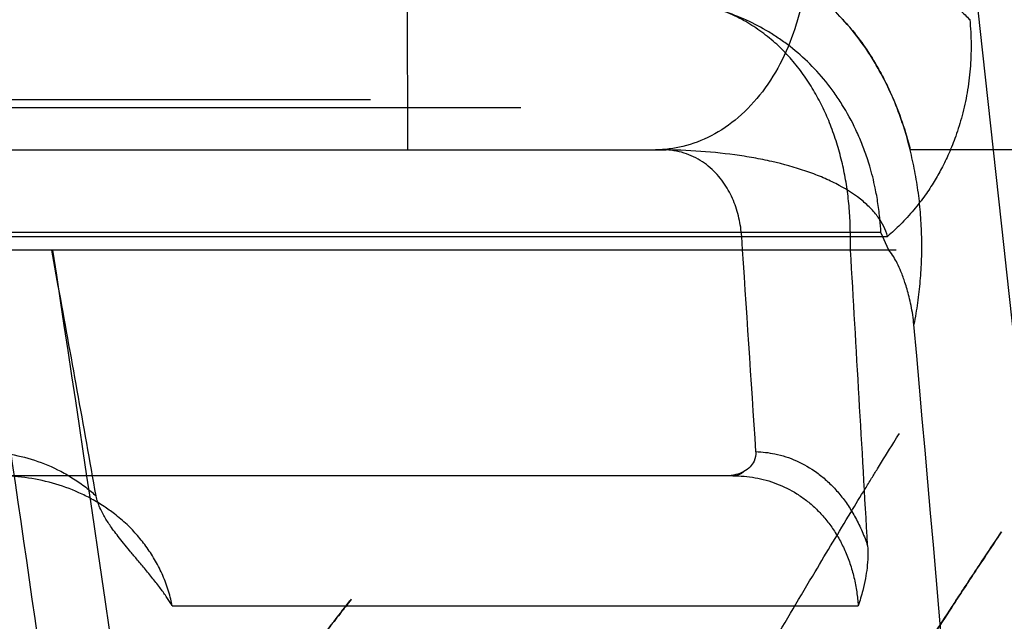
# Model space of a CAD drawing. Header units: millimetres. Extents: x 0 to 297, y 0 to 210.
# Tile 301 of 455: x 143.4794 to 143.6364, y 160.4801 to 160.5761. Entities that reach past the tile are written whole.
import ezdxf

# ---------------------------------------------------------------- set-up
doc = ezdxf.new("R2010")
doc.units = ezdxf.units.MM
doc.header["$LTSCALE"] = 16.335
doc.layers.add('INTFCLR_1', color=7, linetype='CONTINUOUS')
doc.layers.add('INTFCLR_144815', color=7, linetype='CONTINUOUS')

msp = doc.modelspace()

# ---------------------------------------------------------------- linework, layer by layer
at = {"layer": 'INTFCLR_1', "color": 6, "linetype": 'Continuous'}
for p, q in [((143.07658, 160.56331), (143.53537, 160.56331)), ((143.07658, 160.56203), (143.55934, 160.56203))]:
    msp.add_line(p, q, dxfattribs=at)
at = {"layer": 'INTFCLR_1', "color": 9, "linetype": 'Continuous'}
msp.add_open_spline([(143.50579, 160.44914), (143.50671, 160.45036), (143.50852, 160.45275), (143.51196, 160.45727), (143.51713, 160.46404), (143.52243, 160.47091), (143.52657, 160.47623), (143.52835, 160.47852), (143.5301, 160.48076), (143.53088, 160.48176), (143.53243, 160.48374), (143.53138, 160.4824), (143.53078, 160.48163), (143.52949, 160.47998), (143.52684, 160.47658), (143.52154, 160.46977), (143.51587, 160.46239), (143.51176, 160.457), (143.51004, 160.45475), (143.50727, 160.4511), (143.50072, 160.44243), (143.48995, 160.42794), (143.47867, 160.41238), (143.47097, 160.4015), (143.46723, 160.39615), (143.46466, 160.39246), (143.45737, 160.38191), (143.44528, 160.36393), (143.42922, 160.33873), (143.41601, 160.31647), (143.40696, 160.30013), (143.40179, 160.29042), (143.39405, 160.2754), (143.38301, 160.25214), (143.37239, 160.22524), (143.36654, 160.20709), (143.36405, 160.19849), (143.36244, 160.19267), (143.35832, 160.17658), (143.35444, 160.1557), (143.3525, 160.13455), (143.35202, 160.12387), (143.3519, 160.11774), (143.35184, 160.10258), (143.35318, 160.08296), (143.35652, 160.06217), (143.35861, 160.05193), (143.35992, 160.04612), (143.36198, 160.0375), (143.36545, 160.02484), (143.37251, 160.00307), (143.38076, 159.98212), (143.38877, 159.9644), (143.39348, 159.95457), (143.40048, 159.94042), (143.41127, 159.92022), (143.42614, 159.8948), (143.43744, 159.87678), (143.44485, 159.86535), (143.44954, 159.8582), (143.45731, 159.84656), (143.46782, 159.83128), (143.47614, 159.81954), (143.48006, 159.81409)], degree=3, knots=[0, 0, 0, 0, 0.005797, 0.01133, 0.021476, 0.037955, 0.044218, 0.046836, 0.0491, 0.054387, 0.05482, 0.055229, 0.05859, 0.060471, 0.062716, 0.075143, 0.092818, 0.098027, 0.100749, 0.103544, 0.115354, 0.141812, 0.171787, 0.188025, 0.192212, 0.196449, 0.205034, 0.240697, 0.278371, 0.31799, 0.338541, 0.349008, 0.35957, 0.402408, 0.446323, 0.46879, 0.474471, 0.480178, 0.491596, 0.537273, 0.560271, 0.571849, 0.577661, 0.58346, 0.629177, 0.651777, 0.663046, 0.668676, 0.674302, 0.696525, 0.718311, 0.760793, 0.781563, 0.791836, 0.801994, 0.841252, 0.878375, 0.913316, 0.92169, 0.929872, 0.945621, 0.974598, 1, 1, 1, 1], dxfattribs=at)
at = {"layer": 'INTFCLR_144815', "color": 9, "linetype": 'Continuous'}
for p, q in [((143.54121, 160.5793), (143.54128, 160.55531)), ((142.34338, 160.5553), (143.58082, 160.5553)), ((143.75061, 160.5553), (143.62137, 160.5553)), ((143.61677, 160.54209), (143.42419, 160.54209)), ((143.42062, 160.54149), (143.61781, 160.54149)), ((143.59317, 160.5033), (143.47447, 160.5033)), ((143.50378, 160.48258), (143.61314, 160.48258))]:
    msp.add_line(p, q, dxfattribs=at)
at = {"layer": 'INTFCLR_144815', "color": 6, "linetype": 'Continuous'}
for p, q in [((143.53169, 160.5553), (143.54128, 160.55531)), ((143.58082, 160.5553), (143.58147, 160.55531)), ((143.58147, 160.55531), (143.58251, 160.55529)), ((143.61192, 160.5393), (143.6119, 160.54209)), ((143.61806, 160.5393), (143.61677, 160.54209)), ((143.6192, 160.5393), (143.39935, 160.5393)), ((143.4856, 160.53357), (143.48455, 160.5393))]:
    msp.add_line(p, q, dxfattribs=at)
for centre, major_axis, ratio, start_param, end_param in [((143.07658, 158.59816), (0, 4.33938), 0.133505, -1.115285, -1.106455), ((143.07658, 158.77005), (0, 4.38287), 0.133505, -1.166995, -1.155268), ((143.07658, 156.34841), (0, 5.18671), 0.133505, -0.642762, -0.631908), ((143.07658, 157.95944), (0, 4.72024), 0.13772, -1.076469, -0.995551)]:
    msp.add_ellipse(centre, major_axis=major_axis, ratio=ratio, start_param=start_param, end_param=end_param, dxfattribs=at)
at = {"layer": 'INTFCLR_144815', "color": 9, "linetype": 'Continuous'}
for points, knots in [([(143.69164, 160.19573), (143.68442, 160.2727), (143.66753, 160.44294), (143.63843, 160.70096), (143.60455, 160.9622), (143.57959, 161.13002), (143.56678, 161.21008)], [0, 0, 0, 0, 0.226896, 0.502094, 0.762044, 1, 1, 1, 1]), ([(143.67518, 160.14478), (143.67378, 160.1606), (143.66545, 160.2534), (143.64855, 160.42918), (143.63123, 160.58895), (143.62164, 160.67181)], [0, 0, 0, 0, 0.089951, 0.527612, 1, 1, 1, 1]), ([(143.60503, 160.58702), (143.60503, 160.58655), (143.60501, 160.58559), (143.6049, 160.58366), (143.60463, 160.5812), (143.60409, 160.57825), (143.60305, 160.57432), (143.60119, 160.5696), (143.59809, 160.56454), (143.59425, 160.5604), (143.58991, 160.55741), (143.58537, 160.55567), (143.58229, 160.5553), (143.58082, 160.5553)], [0, 0, 0, 0, 0.032266, 0.065059, 0.132003, 0.200403, 0.269701, 0.408562, 0.543993, 0.672109, 0.790738, 0.899651, 1, 1, 1, 1]), ([(143.62145, 160.5553), (143.62132, 160.55583), (143.62093, 160.55728), (143.62021, 160.55961), (143.61895, 160.56306), (143.61745, 160.56633), (143.61574, 160.56937), (143.61395, 160.57215), (143.61152, 160.57531), (143.60879, 160.57808), (143.6065, 160.58001), (143.60418, 160.58172), (143.60002, 160.58423), (143.59545, 160.58591), (143.59145, 160.58673), (143.58875, 160.58712), (143.58671, 160.58723), (143.58534, 160.58723)], [0, 0, 0, 0, 0.031385, 0.086406, 0.140152, 0.242977, 0.292516, 0.340948, 0.433363, 0.521272, 0.564017, 0.605736, 0.686608, 0.843342, 0.882469, 0.921535, 1, 1, 1, 1]), ([(143.60503, 160.58702), (143.60729, 160.58702), (143.61182, 160.58663), (143.61732, 160.58508), (143.6215, 160.58319), (143.62455, 160.58143), (143.62697, 160.57968), (143.62883, 160.57811), (143.63, 160.57702), (143.63069, 160.57632), (143.63094, 160.57606)], [0, 0, 0, 0, 0.234389, 0.469079, 0.588636, 0.709768, 0.833901, 0.897633, 0.962631, 1, 1, 1, 1]), ([(143.59855, 160.58465), (143.60058, 160.58381), (143.60355, 160.58222), (143.6067, 160.57986), (143.60847, 160.57833), (143.60977, 160.57707), (143.61104, 160.57573), (143.61268, 160.57382), (143.61461, 160.57121), (143.61634, 160.56837), (143.6176, 160.56593), (143.61949, 160.56188), (143.6207, 160.55827), (143.62145, 160.5553)], [0, 0, 0, 0, 0.170529, 0.259631, 0.305622, 0.352469, 0.400208, 0.448719, 0.548338, 0.652425, 0.706538, 0.761665, 1, 1, 1, 1]), ([(143.61677, 160.54209), (143.61673, 160.54279), (143.61665, 160.54393), (143.61648, 160.54548), (143.61625, 160.54716), (143.61582, 160.54958), (143.61521, 160.552), (143.61447, 160.55434), (143.61376, 160.55629), (143.6125, 160.55918), (143.61102, 160.5619), (143.60934, 160.56442), (143.60756, 160.56676), (143.60514, 160.5694), (143.60246, 160.57169), (143.6002, 160.57329), (143.59791, 160.57472), (143.59374, 160.57683), (143.58926, 160.57821), (143.58534, 160.57888), (143.58267, 160.57921), (143.58065, 160.5793), (143.57931, 160.5793)], [0, 0, 0, 0, 0.03615, 0.057996, 0.079847, 0.122961, 0.183647, 0.207216, 0.248674, 0.289423, 0.368217, 0.406662, 0.444593, 0.518044, 0.589366, 0.624594, 0.659311, 0.72755, 0.862764, 0.896928, 0.931128, 1, 1, 1, 1]), ([(143.61781, 160.54149), (143.61753, 160.54258), (143.61669, 160.5442), (143.61508, 160.54609), (143.6129, 160.54801), (143.61024, 160.54964), (143.60767, 160.55082), (143.60606, 160.55146), (143.60346, 160.55239), (143.60026, 160.55327), (143.59696, 160.55393), (143.59499, 160.55427), (143.59192, 160.55472), (143.5872, 160.55517), (143.58297, 160.5553), (143.58082, 160.5553)], [0, 0, 0, 0, 0.081388, 0.128148, 0.178904, 0.290295, 0.351278, 0.383054, 0.415369, 0.550352, 0.621604, 0.658103, 0.694875, 0.844843, 1, 1, 1, 1]), ([(143.62137, 160.5553), (143.62165, 160.55417), (143.62216, 160.55188), (143.62272, 160.54841), (143.62308, 160.54491), (143.62325, 160.54139), (143.62324, 160.53788), (143.62303, 160.53438), (143.62264, 160.5309), (143.62225, 160.52859), (143.62203, 160.52745)], [0, 0, 0, 0, 0.124489, 0.250109, 0.375248, 0.500683, 0.625737, 0.75041, 0.875409, 1, 1, 1, 1]), ([(143.50978, 160.27213), (143.5069, 160.29513), (143.49549, 160.38429), (143.48313, 160.47332), (143.47332, 160.5393)], [0, 0, 0, 0, 0.257866, 1, 1, 1, 1]), ([(143.53226, 160.19201), (143.52857, 160.22214), (143.51397, 160.33807), (143.49779, 160.45381), (143.48473, 160.5393)], [0, 0, 0, 0, 0.259846, 1, 1, 1, 1]), ([(143.50978, 160.27213), (143.51072, 160.2757), (143.51429, 160.28865), (143.52109, 160.3104), (143.53068, 160.33682), (143.53844, 160.35586), (143.54374, 160.36814), (143.54722, 160.37601), (143.55321, 160.38918), (143.56178, 160.40701), (143.57198, 160.427), (143.57954, 160.44111), (143.58404, 160.44929), (143.5856, 160.4521), (143.58784, 160.45613), (143.59237, 160.46419), (143.59886, 160.47547), (143.60581, 160.48723), (143.61082, 160.49557), (143.61384, 160.50053), (143.61526, 160.50285), (143.61677, 160.50531), (143.61824, 160.50769), (143.61941, 160.50958), (143.61971, 160.51006)], [0, 0, 0, 0, 0.042103, 0.153122, 0.25987, 0.362549, 0.387587, 0.412353, 0.460709, 0.552576, 0.637959, 0.71664, 0.735219, 0.744339, 0.753339, 0.787859, 0.849708, 0.901786, 0.943681, 0.960615, 0.968033, 0.974699, 0.993548, 1, 1, 1, 1]), ([(143.47302, 160.50716), (143.47451, 160.50716), (143.4775, 160.50693), (143.48188, 160.50589), (143.48539, 160.50441), (143.48772, 160.50306), (143.48903, 160.50218), (143.49025, 160.50128), (143.49111, 160.50056), (143.49164, 160.50007)], [0, 0, 0, 0, 0.219443, 0.438722, 0.661473, 0.776539, 0.835351, 0.894626, 1, 1, 1, 1]), ([(143.59684, 160.50715), (143.59785, 160.50712), (143.59947, 160.50693), (143.60162, 160.50637), (143.60392, 160.50549), (143.60611, 160.50421), (143.60813, 160.50258), (143.60958, 160.50112), (143.61094, 160.49946), (143.61219, 160.49759), (143.61331, 160.49552), (143.61411, 160.49368), (143.61452, 160.49253), (143.61465, 160.49215)], [0, 0, 0, 0, 0.122548, 0.195156, 0.268597, 0.419455, 0.499044, 0.581607, 0.667555, 0.757988, 0.852778, 0.951622, 1, 1, 1, 1]), ([(143.50378, 160.48258), (143.5037, 160.48293), (143.50353, 160.48372), (143.50308, 160.48534), (143.50247, 160.48698), (143.50173, 160.48856), (143.50093, 160.49006), (143.4998, 160.49183), (143.49827, 160.49377), (143.49653, 160.49559), (143.49473, 160.49713), (143.49314, 160.49826), (143.49192, 160.49903), (143.49059, 160.49979), (143.48823, 160.50096), (143.48469, 160.50222), (143.48029, 160.50311), (143.4773, 160.5033), (143.4758, 160.5033)], [0, 0, 0, 0, 0.028832, 0.06405, 0.133502, 0.167989, 0.20209, 0.268836, 0.334396, 0.398454, 0.468578, 0.522473, 0.553088, 0.583649, 0.643981, 0.762514, 0.880812, 1, 1, 1, 1]), ([(143.59317, 160.5033), (143.59362, 160.5033), (143.59426, 160.50349), (143.59476, 160.50385), (143.59489, 160.50396)], [0, 0, 0, 0, 0.725303, 1, 1, 1, 1]), ([(143.59317, 160.5033), (143.59436, 160.5033), (143.59614, 160.50315), (143.59846, 160.50262), (143.60073, 160.50188), (143.60291, 160.50079), (143.60492, 160.49938), (143.60637, 160.49813), (143.60772, 160.49671), (143.60896, 160.49511), (143.61008, 160.49333), (143.61106, 160.49139), (143.61187, 160.4893), (143.61251, 160.48708), (143.61294, 160.48482), (143.6131, 160.48331), (143.61314, 160.48258)], [0, 0, 0, 0, 0.111729, 0.167551, 0.223554, 0.336669, 0.395151, 0.454927, 0.516226, 0.579824, 0.64564, 0.713503, 0.784146, 0.85669, 0.930987, 1, 1, 1, 1]), ([(143.51288, 160.22521), (143.51438, 160.2331), (143.51661, 160.24336), (143.51978, 160.25591), (143.5223, 160.26532), (143.52698, 160.2813), (143.53441, 160.30331), (143.54428, 160.32856), (143.5531, 160.34868), (143.55949, 160.36226), (143.56313, 160.36978), (143.56844, 160.3805), (143.57634, 160.39576), (143.58687, 160.41493), (143.59467, 160.42845), (143.59969, 160.43694), (143.60282, 160.44217), (143.60789, 160.45055), (143.61459, 160.46136), (143.62177, 160.47265), (143.62656, 160.48005), (143.62933, 160.48428), (143.63076, 160.48647), (143.63243, 160.489), (143.63385, 160.49113), (143.63681, 160.49558), (143.63418, 160.49163), (143.633, 160.48985), (143.6314, 160.48743), (143.62995, 160.48522), (143.62683, 160.48046), (143.62167, 160.47249), (143.61451, 160.46123), (143.60782, 160.45043), (143.60315, 160.44272), (143.60084, 160.43886), (143.59923, 160.43617), (143.59461, 160.42835), (143.58682, 160.41484), (143.57631, 160.39571), (143.56748, 160.37865), (143.5613, 160.36604), (143.55772, 160.3585), (143.55226, 160.34677), (143.54427, 160.32856), (143.53439, 160.30328), (143.52696, 160.28125), (143.52229, 160.26526), (143.51976, 160.25586), (143.5166, 160.24333), (143.51437, 160.23309), (143.51289, 160.22521)], [0, 0, 0, 0, 0.040438, 0.052843, 0.065179, 0.089471, 0.136654, 0.182117, 0.225934, 0.247225, 0.257692, 0.267989, 0.307473, 0.344204, 0.378078, 0.386079, 0.393879, 0.408741, 0.435419, 0.457928, 0.476049, 0.479857, 0.483352, 0.489366, 0.494063, 0.5, 0.502785, 0.510923, 0.513801, 0.517003, 0.524311, 0.542386, 0.564839, 0.591486, 0.606348, 0.610222, 0.614147, 0.62214, 0.655969, 0.692631, 0.732018, 0.752723, 0.763321, 0.77403, 0.817893, 0.8634, 0.910625, 0.934938, 0.947266, 0.959637, 1, 1, 1, 1]), ([(143.51288, 160.22521), (143.51438, 160.2331), (143.51661, 160.24336), (143.51978, 160.25591), (143.5223, 160.26532), (143.52698, 160.2813), (143.53441, 160.30331), (143.54428, 160.32856), (143.5531, 160.34868), (143.55949, 160.36226), (143.56313, 160.36978), (143.56844, 160.3805), (143.57634, 160.39576), (143.58687, 160.41493), (143.59467, 160.42845), (143.59969, 160.43694), (143.60282, 160.44217), (143.60789, 160.45055), (143.61459, 160.46136), (143.62177, 160.47265), (143.62656, 160.48005), (143.62933, 160.48428), (143.63076, 160.48647), (143.63243, 160.489), (143.63385, 160.49113), (143.63681, 160.49558), (143.63418, 160.49163), (143.633, 160.48985), (143.6314, 160.48743), (143.62995, 160.48522), (143.62683, 160.48046), (143.62167, 160.47249), (143.61451, 160.46123), (143.60782, 160.45043), (143.60315, 160.44272), (143.60084, 160.43886), (143.59923, 160.43617), (143.59461, 160.42835), (143.58682, 160.41484), (143.57631, 160.39571), (143.56748, 160.37865), (143.5613, 160.36604), (143.55772, 160.3585), (143.55226, 160.34677), (143.54427, 160.32856), (143.53439, 160.30328), (143.52696, 160.28125), (143.52229, 160.26526), (143.51976, 160.25586), (143.5166, 160.24333), (143.51437, 160.23309), (143.51289, 160.22521)], [0, 0, 0, 0, 0.040438, 0.052843, 0.065179, 0.089471, 0.136654, 0.182117, 0.225934, 0.247225, 0.257692, 0.267989, 0.307473, 0.344204, 0.378078, 0.386079, 0.393879, 0.408741, 0.435419, 0.457928, 0.476049, 0.479857, 0.483352, 0.489366, 0.494063, 0.5, 0.502785, 0.510923, 0.513801, 0.517003, 0.524311, 0.542386, 0.564839, 0.591486, 0.606348, 0.610222, 0.614147, 0.62214, 0.655969, 0.692631, 0.732018, 0.752723, 0.763321, 0.77403, 0.817893, 0.8634, 0.910625, 0.934938, 0.947266, 0.959637, 1, 1, 1, 1])]:
    msp.add_open_spline(points, degree=3, knots=knots, dxfattribs=at)
at = {"layer": 'INTFCLR_144815', "color": 6, "linetype": 'Continuous'}
for points, knots in [([(143.6119, 160.54209), (143.61189, 160.54312), (143.61181, 160.54519), (143.61151, 160.54825), (143.61104, 160.55125), (143.61038, 160.5542), (143.60953, 160.55711), (143.6085, 160.55991), (143.60727, 160.5626), (143.60585, 160.56518), (143.6042, 160.56766), (143.60231, 160.57001), (143.60018, 160.57217), (143.59781, 160.57412), (143.59521, 160.57581), (143.59334, 160.57674), (143.59236, 160.57715)], [0, 0, 0, 0, 0.073105, 0.146073, 0.216864, 0.287802, 0.359193, 0.431246, 0.498718, 0.567998, 0.638634, 0.709324, 0.780757, 0.852955, 0.925156, 1, 1, 1, 1]), ([(143.63094, 160.57606), (143.63107, 160.57474), (143.6312, 160.57212), (143.63105, 160.56822), (143.63057, 160.56443), (143.62979, 160.56084), (143.62879, 160.5576), (143.62767, 160.55479), (143.6265, 160.55238), (143.62525, 160.55017), (143.62379, 160.54795), (143.62201, 160.54564), (143.61999, 160.54344), (143.61853, 160.54209), (143.61781, 160.54149)], [0, 0, 0, 0, 0.103346, 0.204454, 0.304064, 0.401737, 0.490835, 0.568803, 0.637461, 0.699404, 0.767273, 0.844662, 0.926959, 1, 1, 1, 1]), ([(143.59457, 160.54149), (143.59453, 160.54198), (143.59443, 160.54296), (143.59416, 160.54441), (143.59377, 160.54583), (143.59326, 160.54722), (143.59263, 160.54857), (143.59185, 160.54986), (143.59093, 160.55108), (143.58986, 160.5522), (143.58864, 160.5532), (143.58728, 160.55403), (143.58578, 160.55469), (143.58418, 160.55513), (143.58307, 160.55526), (143.58251, 160.55529)], [0, 0, 0, 0, 0.073999, 0.146811, 0.220812, 0.293464, 0.367538, 0.442603, 0.51876, 0.59564, 0.673331, 0.753002, 0.83356, 0.9166, 1, 1, 1, 1]), ([(143.62203, 160.52745), (143.62198, 160.52795), (143.62185, 160.52896), (143.6216, 160.53043), (143.62129, 160.53181), (143.62096, 160.53303), (143.62054, 160.53437), (143.62003, 160.53576), (143.61942, 160.53712), (143.61881, 160.53828), (143.61835, 160.53897), (143.61806, 160.5393)], [0, 0, 0, 0, 0.119791, 0.241496, 0.355261, 0.45473, 0.542323, 0.688443, 0.80414, 0.896204, 1, 1, 1, 1]), ([(143.59684, 160.50715), (143.59687, 160.50663), (143.59669, 160.50572), (143.59592, 160.50464), (143.59527, 160.50416), (143.59489, 160.50396)], [0, 0, 0, 0, 0.394926, 0.67421, 1, 1, 1, 1]), ([(143.59489, 160.50396), (143.5945, 160.50375), (143.5936, 160.50341), (143.59265, 160.5033), (143.59214, 160.5033)], [0, 0, 0, 0, 0.469048, 1, 1, 1, 1]), ([(143.50378, 160.48258), (143.5035, 160.48302), (143.5029, 160.48394), (143.50188, 160.48537), (143.50067, 160.48693), (143.49938, 160.4885), (143.49813, 160.48999), (143.49701, 160.49131), (143.49603, 160.4925), (143.49518, 160.49357), (143.49444, 160.49455), (143.49366, 160.49566), (143.4929, 160.49685), (143.49213, 160.49837), (143.49175, 160.49943), (143.49164, 160.50007)], [0, 0, 0, 0, 0.071955, 0.153919, 0.247064, 0.347733, 0.438891, 0.518841, 0.590407, 0.654269, 0.711015, 0.761221, 0.844273, 0.908623, 1, 1, 1, 1]), ([(143.61465, 160.49215), (143.61469, 160.49156), (143.6147, 160.49038), (143.61458, 160.48864), (143.61431, 160.48684), (143.61386, 160.48482), (143.61342, 160.48338), (143.61314, 160.48258)], [0, 0, 0, 0, 0.183003, 0.362638, 0.536953, 0.73967, 1, 1, 1, 1])]:
    msp.add_open_spline(points, degree=3, knots=knots, dxfattribs=at)

doc.saveas('drawing.dxf')
